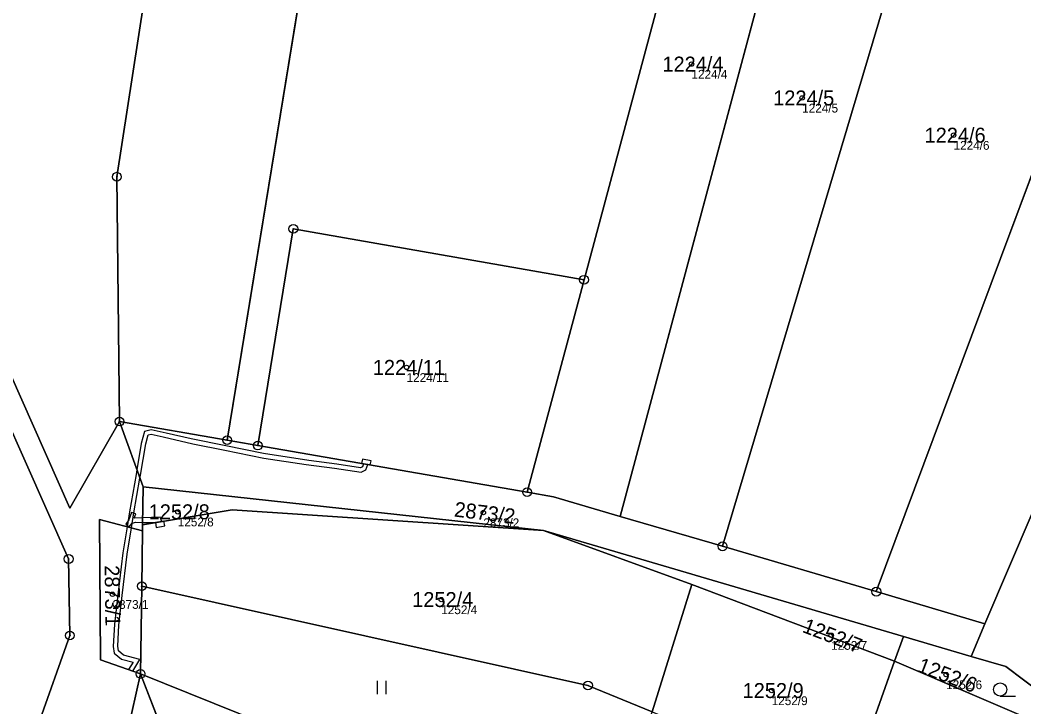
# Model space of a CAD drawing. Extents: x -761891 to -756141, y -1178507 to -1171885.
# Drawn here: x -759031.4 to -758917.2, y -1173960.4 to -1173882.2 of the extents above; entities that cross this region are included whole.
import ezdxf

# ---------------------------------------------------------------- set-up
doc = ezdxf.new("R2010")
doc.units = 0
for name, color, linetype in [('Definiční body', 7, 'Continuous'), ('Hranice parcel', 7, 'Continuous'), ('Parcelní čísla', 7, 'Continuous'), ('Polygon parcely', 7, 'Continuous'), ('Věcná břemena k části', 7, 'Continuous'), ('Značky bodu BP', 7, 'Continuous'), ('Značky kultur', 7, 'Continuous')]:
    doc.layers.add(name, color=color, linetype=linetype)

msp = doc.modelspace()

# ---------------------------------------------------------------- linework, layer by layer
at = {"layer": 'Definiční body'}
for centre in [(-758955.02, -1173887.24), (-758942.42, -1173891.09), (-758925.19, -1173895.33), (-758987.45, -1173921.77), (-759013.49, -1173938.21), (-758978.71, -1173938.3), (-759020.92, -1173947.6), (-758983.5, -1173948.2), (-758939.12, -1173952.26), (-758926.03, -1173956.74), (-758945.89, -1173958.56)]:
    msp.add_circle(centre, 0.25, dxfattribs=at)
at = {"layer": 'Hranice parcel'}
for p, q in [((-759007.87, -1173930.06), (-758988.99, -1173814.5)), ((-758967.25, -1173911.79), (-758948.3, -1173841.06)), ((-758963.13, -1173938.73), (-758937.36, -1173842.5)), ((-758951.48, -1173942.14), (-758922.66, -1173845.33)), ((-758933.98, -1173947.3), (-758898.02, -1173850.87)), ((-758967.25, -1173911.79), (-758973.73, -1173935.97)), ((-759020.12, -1173927.94), (-759007.87, -1173930.06)), ((-759017.43, -1173935.38), (-759020.12, -1173927.94)), ((-759007.87, -1173930.06), (-759004.37, -1173930.67)), ((-758973.73, -1173935.97), (-759004.37, -1173930.67)), ((-759017.43, -1173935.38), (-759017.49, -1173939.68)), ((-758971.86, -1173940.34), (-759017.43, -1173935.38)), ((-758916.12, -1173938.1), (-758921.63, -1173950.95)), ((-758963.13, -1173938.73), (-758951.48, -1173942.14)), ((-759017.58, -1173946.68), (-759017.5, -1173940.38)), ((-759017.49, -1173939.68), (-759017.5, -1173940.38)), ((-758971.86, -1173940.34), (-758930.9, -1173952.4)), ((-758954.97, -1173946.47), (-758971.86, -1173940.34)), ((-758951.48, -1173942.14), (-758933.98, -1173947.3)), ((-759017.58, -1173946.68), (-759017.72, -1173956.67)), ((-758959.49, -1173960.97), (-758954.97, -1173946.47)), ((-758954.97, -1173946.47), (-758931.91, -1173955.23)), ((-758933.98, -1173947.3), (-758921.63, -1173950.95)), ((-758921.63, -1173950.95), (-758923.19, -1173954.67)), ((-758930.9, -1173952.4), (-758931.91, -1173955.23)), ((-758930.9, -1173952.4), (-758923.19, -1173954.67)), ((-758931.91, -1173955.23), (-758937.2, -1173970.08)), ((-758904.32, -1173967.04), (-758931.91, -1173955.23)), ((-759010.86, -1173974.33), (-759017.72, -1173956.67)), ((-759017.72, -1173956.67), (-759003.89, -1173962.24))]:
    msp.add_line(p, q, dxfattribs=at)
for points in [[(-759006.9, -1173812.62), (-759020.42, -1173900.06), (-759020.12, -1173927.94)], [(-759004.37, -1173930.67), (-759000.34, -1173905.99), (-758967.25, -1173911.79)], [(-759032.42, -1173964.73), (-759029.38, -1173962.46), (-759025.77, -1173952.29), (-759025.91, -1173943.58), (-759038.22, -1173915.95)], [(-759020.12, -1173927.94), (-759025.76, -1173937.81), (-759035.41, -1173916.11)], [(-758973.73, -1173935.97), (-758970.73, -1173936.49), (-758963.13, -1173938.73)], [(-758971.86, -1173940.34), (-759007.29, -1173937.98), (-759017.49, -1173939.68)], [(-759017.72, -1173956.67), (-759022.27, -1173955.07), (-759022.39, -1173939.09), (-759017.5, -1173940.38)], [(-758959.49, -1173960.97), (-758966.8, -1173957.98), (-759017.58, -1173946.68)], [(-758923.19, -1173954.67), (-758919.25, -1173955.83), (-758913.19, -1173960.38)], [(-759021.56, -1173973.58), (-759019.71, -1173965.45), (-759017.72, -1173956.67)]]:
    msp.add_lwpolyline(points, dxfattribs=at)
at = {"layer": 'Polygon parcely'}
for points in [[(-759006.9, -1173812.62), (-759020.42, -1173900.06), (-759020.12, -1173927.94), (-759007.87, -1173930.06), (-758988.99, -1173814.5), (-758991.97, -1173811.57), (-758994.6, -1173801.5), (-759005.51, -1173803.17)], [(-759006.9, -1173812.62), (-759018.95, -1173822.06), (-759023.81, -1173828.92), (-759021.98, -1173832.99), (-759026.29, -1173843.26), (-759032.98, -1173849.95), (-759034.76, -1173874.09), (-759032.63, -1173898.7), (-759034.23, -1173904.51), (-759034.91, -1173906.98), (-759035.38, -1173913.61), (-759035.41, -1173916.11), (-759025.76, -1173937.81), (-759020.12, -1173927.94), (-759020.42, -1173900.06)], [(-758967.25, -1173911.79), (-758948.3, -1173841.06), (-758964.11, -1173838.98), (-758988.99, -1173814.5), (-759007.87, -1173930.06), (-759004.37, -1173930.67), (-759000.34, -1173905.99)], [(-758973.73, -1173935.97), (-758970.73, -1173936.49), (-758963.13, -1173938.73), (-758937.36, -1173842.5), (-758948.3, -1173841.06), (-758967.25, -1173911.79)], [(-758951.48, -1173942.14), (-758922.66, -1173845.33), (-758932.32, -1173843.16), (-758937.36, -1173842.5), (-758963.13, -1173938.73)], [(-758898.02, -1173850.87), (-758922.66, -1173845.33), (-758951.48, -1173942.14), (-758933.98, -1173947.3)], [(-758921.63, -1173950.95), (-758916.12, -1173938.1), (-758902.13, -1173904.5), (-758883.85, -1173854.04), (-758898.02, -1173850.87), (-758933.98, -1173947.3)], [(-758967.25, -1173911.79), (-759000.34, -1173905.99), (-759004.37, -1173930.67), (-758973.73, -1173935.97)], [(-759052.62, -1173923.1), (-759058.21, -1173944.85), (-759048.01, -1173952.02), (-759032.42, -1173964.73), (-759029.38, -1173962.46), (-759025.77, -1173952.29), (-759025.91, -1173943.58), (-759038.22, -1173915.95), (-759046.87, -1173915.46), (-759050.6, -1173915.23)], [(-759038.22, -1173915.95), (-759025.91, -1173943.58), (-759025.77, -1173952.29), (-759029.38, -1173962.46), (-759032.42, -1173964.73), (-759021.56, -1173973.58), (-759019.71, -1173965.45), (-759017.72, -1173956.67), (-759022.27, -1173955.07), (-759022.39, -1173939.09), (-759017.5, -1173940.38), (-759017.49, -1173939.68), (-759017.43, -1173935.38), (-759020.12, -1173927.94), (-759025.76, -1173937.81), (-759035.41, -1173916.11)], [(-759007.87, -1173930.06), (-759020.12, -1173927.94), (-759017.43, -1173935.38), (-758971.86, -1173940.34), (-758930.9, -1173952.4), (-758923.19, -1173954.67), (-758921.63, -1173950.95), (-758933.98, -1173947.3), (-758951.48, -1173942.14), (-758963.13, -1173938.73), (-758970.73, -1173936.49), (-758973.73, -1173935.97), (-759004.37, -1173930.67)], [(-759017.43, -1173935.38), (-759017.49, -1173939.68), (-759007.29, -1173937.98), (-758971.86, -1173940.34)], [(-759017.49, -1173939.68), (-759017.5, -1173940.38), (-759017.58, -1173946.68), (-758966.8, -1173957.98), (-758959.49, -1173960.97), (-758954.97, -1173946.47), (-758971.86, -1173940.34), (-759007.29, -1173937.98)], [(-758923.19, -1173954.67), (-758919.25, -1173955.83), (-758913.19, -1173960.38), (-758906.62, -1173951.57), (-758902.61, -1173945.64), (-758901.25, -1173942.73), (-758908.32, -1173940.48), (-758916.12, -1173938.1), (-758921.63, -1173950.95)], [(-759017.5, -1173940.38), (-759022.39, -1173939.09), (-759022.27, -1173955.07), (-759017.72, -1173956.67), (-759017.58, -1173946.68)], [(-758931.91, -1173955.23), (-758930.9, -1173952.4), (-758971.86, -1173940.34), (-758954.97, -1173946.47)], [(-759003.89, -1173962.24), (-758964.8, -1173977.98), (-758964.63, -1173977.45), (-758959.49, -1173960.97), (-758966.8, -1173957.98), (-759017.58, -1173946.68), (-759017.72, -1173956.67)], [(-758959.49, -1173960.97), (-758937.2, -1173970.08), (-758931.91, -1173955.23), (-758954.97, -1173946.47)], [(-758931.91, -1173955.23), (-758904.32, -1173967.04), (-758913.19, -1173960.38), (-758919.25, -1173955.83), (-758923.19, -1173954.67), (-758930.9, -1173952.4)], [(-758942.09, -1173987.1), (-758918.35, -1173996.29), (-758913.69, -1173998.09), (-758910, -1173985.92), (-758914.46, -1173984.74), (-758911.71, -1173975.32), (-758907.2, -1173976.63), (-758904.32, -1173967.04), (-758931.91, -1173955.23), (-758937.2, -1173970.08), (-758943.81, -1173986.43)], [(-759010.86, -1173974.33), (-759017.72, -1173956.67), (-759019.71, -1173965.45), (-759021.56, -1173973.58), (-759018.85, -1173984.97), (-759018.56, -1173972.69), (-759013.28, -1173974.74)], [(-759003.89, -1173962.24), (-759017.72, -1173956.67), (-759010.86, -1173974.33), (-759000.18, -1173972.53)]]:
    msp.add_lwpolyline(points, close=True, dxfattribs=at)
at = {"layer": 'Věcná břemena k části'}
for points in [[(-759019.26, -1173939.91), (-759018.77, -1173940.04), (-759018.5, -1173938.31), (-759017.79, -1173934.38), (-759017.73, -1173934.05), (-759017.13, -1173930.46), (-759016.86, -1173929.45), (-759016.52, -1173929.36), (-759015.15, -1173929.69), (-759011.77, -1173930.46), (-759008.12, -1173931.19), (-759003.7, -1173932.09), (-758998.89, -1173932.81), (-758995.66, -1173933.25), (-758992.61, -1173933.71), (-758992.07, -1173933.45), (-758991.84, -1173932.84), (-758992.34, -1173932.75), (-758992.47, -1173933.09), (-758992.68, -1173933.19), (-758995.38, -1173932.79), (-758998.59, -1173932.35), (-759003.72, -1173931.58), (-759008.02, -1173930.7), (-759011.96, -1173929.91), (-759014.81, -1173929.26), (-759016.52, -1173928.86), (-759017.26, -1173929.05), (-759017.64, -1173930.45), (-759018.14, -1173933.42), (-759018.23, -1173933.97), (-759019, -1173938.23)], [(-758992.34, -1173932.75), (-758991.84, -1173932.84), (-758991.58, -1173932.88), (-758991.49, -1173932.4), (-758992.47, -1173932.22), (-758992.56, -1173932.71)], [(-759019.41, -1173939.61), (-759019.01, -1173939.91), (-759018.69, -1173939.49), (-759018.25, -1173939.4), (-759017.49, -1173939.41), (-759016.04, -1173939.44), (-759015.32, -1173939.32), (-759015.51, -1173938.81), (-759017.48, -1173938.89), (-759018.45, -1173938.93), (-759018.28, -1173938.44), (-759018.76, -1173938.29), (-759019.05, -1173939.14)], [(-759015.06, -1173939.28), (-759015.32, -1173939.32), (-759016.04, -1173939.44), (-759015.96, -1173939.98), (-759014.97, -1173939.82)], [(-759019.1, -1173956.18), (-759018.62, -1173956.35), (-759017.79, -1173955.02), (-759019.65, -1173954.54), (-759020.24, -1173954.05), (-759020.33, -1173953.49), (-759020.19, -1173951.1), (-759019.83, -1173947.73), (-759019.25, -1173943.05), (-759018.77, -1173940.04), (-759019.26, -1173939.91), (-759019.73, -1173942.89), (-759020.33, -1173947.67), (-759020.69, -1173951), (-759020.83, -1173953.55), (-759020.72, -1173954.31), (-759019.89, -1173955), (-759018.57, -1173955.34)]]:
    msp.add_lwpolyline(points, close=True, dxfattribs=at)
at = {"layer": 'Značky bodu BP'}
for centre, radius in [((-759020.42, -1173900.06), 0.5), ((-759020.42, -1173900.06), 0.0303), ((-759000.34, -1173905.99), 0.5), ((-759000.34, -1173905.99), 0.0303), ((-758967.25, -1173911.79), 0.5), ((-758967.25, -1173911.79), 0.0303), ((-759020.12, -1173927.94), 0.5), ((-759020.12, -1173927.94), 0.0303), ((-759007.87, -1173930.06), 0.5), ((-759007.87, -1173930.06), 0.0303), ((-759004.37, -1173930.67), 0.5), ((-759004.37, -1173930.67), 0.0303), ((-758973.73, -1173935.97), 0.5), ((-758973.73, -1173935.97), 0.0303), ((-758951.48, -1173942.14), 0.5), ((-758951.48, -1173942.14), 0.0303), ((-759025.91, -1173943.58), 0.5), ((-759025.91, -1173943.58), 0.0303), ((-759017.58, -1173946.68), 0.5), ((-759017.58, -1173946.68), 0.0303), ((-758933.98, -1173947.3), 0.5), ((-758933.98, -1173947.3), 0.0303), ((-759025.77, -1173952.29), 0.5), ((-759025.77, -1173952.29), 0.0303), ((-759017.72, -1173956.67), 0.5), ((-759017.72, -1173956.67), 0.0303), ((-758966.8, -1173957.98), 0.5), ((-758966.8, -1173957.98), 0.0303)]:
    msp.add_circle(centre, radius, dxfattribs=at)
at = {"layer": 'Značky kultur'}
for p, q in [((-758990.77, -1173958.97), (-758990.77, -1173957.47)), ((-758989.77, -1173958.97), (-758989.77, -1173957.47)), ((-758919.89, -1173959.19), (-758918.14, -1173959.19))]:
    msp.add_line(p, q, dxfattribs=at)
msp.add_circle((-758919.89, -1173958.44), 0.75, dxfattribs=at)

# ---------------------------------------------------------------- texts
at = {"layer": 'Definiční body'}
for s, p in [('1224/4', (-758955.02, -1173888.9)), ('1224/5', (-758942.42, -1173892.75)), ('1224/6', (-758925.19, -1173896.99)), ('1224/11', (-758987.45, -1173923.43)), ('1252/8', (-759013.49, -1173939.87)), ('2873/2', (-758978.71, -1173939.96)), ('2873/1', (-759020.92, -1173949.26)), ('1252/4', (-758983.5, -1173949.86)), ('1252/7', (-758939.12, -1173953.92)), ('1252/6', (-758926.03, -1173958.4)), ('1252/9', (-758945.89, -1173960.22))]:
    msp.add_text(s, height=1, dxfattribs=at).set_placement(p)
at = {"layer": 'Parcelní čísla'}
for s, p in [('1224/4', (-758958.33, -1173888.09)), ('1224/5', (-758945.72, -1173891.94)), ('1224/6', (-758928.49, -1173896.18)), ('1224/11', (-758991.29, -1173922.62)), ('1252/8', (-759016.8, -1173939.06)), ('1252/4', (-758986.81, -1173949.05)), ('1252/9', (-758949.2, -1173959.41))]:
    msp.add_text(s, height=1.7, dxfattribs=at).set_placement(p)
for s, rotation, p in [('2873/2', 353, (-758982.09, -1173938.74)), ('2873/1', 271, (-759021.83, -1173944.31)), ('1252/7', 339, (-758942.51, -1173951.87)), ('1252/6', 339, (-758929.42, -1173956.35))]:
    msp.add_text(s, height=1.7, rotation=rotation, dxfattribs=at).set_placement(p)

doc.saveas('drawing.dxf')
